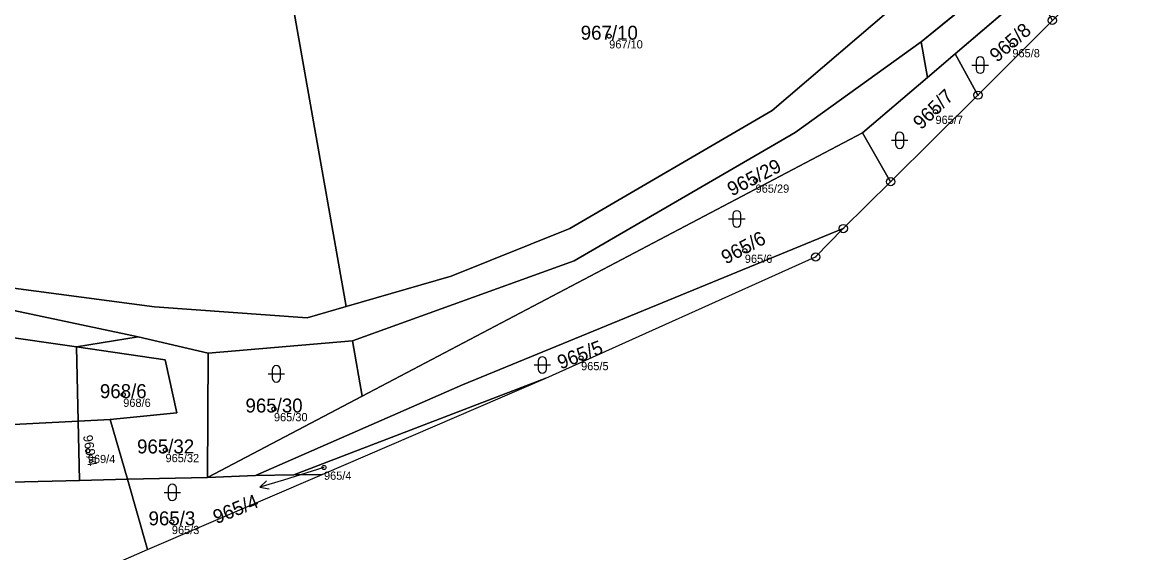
# Model space of a CAD drawing. Extents: x -603967 to -594699, y -1179315 to -1165625.
# Drawn here: x -596677.8 to -596542.5, y -1172920.9 to -1172856.4 of the extents above; entities that cross this region are included whole.
import ezdxf

# ---------------------------------------------------------------- set-up
doc = ezdxf.new("R2010")
doc.units = 0
for name, color, linetype in [('Definiční body', 7, 'Continuous'), ('Hranice parcel', 7, 'Continuous'), ('Parcelní čísla', 7, 'Continuous'), ('Polygon ku', 7, 'Continuous'), ('Polygon parcely', 7, 'Continuous'), ('Pop  PČ popisy', 7, 'Continuous'), ('Značky bodu BP', 7, 'Continuous'), ('Značky kultur', 7, 'Continuous')]:
    doc.layers.add(name, color=color, linetype=linetype)

msp = doc.modelspace()

# ---------------------------------------------------------------- linework, layer by layer
at = {"layer": 'Definiční body'}
for centre in [(-596606.32, -1172858.04994), (-596557.24, -1172859.12994), (-596566.6, -1172867.23994), (-596588.5, -1172875.60994), (-596589.81, -1172884.14994), (-596609.74, -1172897.20994), (-596665.48, -1172901.66994), (-596647.13, -1172903.41994), (-596669.79, -1172908.50994), (-596660.33, -1172908.39994), (-596641.04, -1172910.53994), (-596659.56, -1172917.14994)]:
    msp.add_circle(centre, 0.25, dxfattribs=at)
at = {"layer": 'Hranice parcel'}
for p, q in [((-596568.33, -1172858.72), (-596522.71, -1172821.48)), ((-596645.71, -1172849.16), (-596638.32, -1172890.95)), ((-596554.63, -1172852.01), (-596564.22, -1172860.21)), ((-596561.43, -1172865.23), (-596552.37, -1172856.13)), ((-596568.33, -1172858.72), (-596567.56, -1172863.07)), ((-596564.22, -1172860.21), (-596567.56, -1172863.07)), ((-596561.43, -1172865.23), (-596564.22, -1172860.21)), ((-596567.56, -1172863.07), (-596575.47, -1172869.82)), ((-596572.06, -1172875.76), (-596561.43, -1172865.23)), ((-596575.47, -1172869.82), (-596636.39, -1172901.84)), ((-596572.06, -1172875.76), (-596575.47, -1172869.82)), ((-596577.82, -1172881.46), (-596572.06, -1172875.76)), ((-596728.25, -1172880.96), (-596663.67, -1172894.63)), ((-596581.19, -1172884.92), (-596577.82, -1172881.46)), ((-596614.04, -1172899.65), (-596581.19, -1172884.92)), ((-596671.17, -1172895.86), (-596663.67, -1172894.63)), ((-596663.67, -1172894.63), (-596655.12, -1172896.62)), ((-596655.12, -1172896.62), (-596637.58, -1172895.13)), ((-596637.58, -1172895.13), (-596636.39, -1172901.84)), ((-596670.97, -1172904.88), (-596671.17, -1172895.86)), ((-596655.12, -1172896.62), (-596655.23, -1172911.74)), ((-596614.04, -1172899.65), (-596644.72, -1172911.44)), ((-596641.27, -1172911.39), (-596614.04, -1172899.65)), ((-596636.39, -1172901.84), (-596655.23, -1172911.74)), ((-596667.07, -1172904.68), (-596670.97, -1172904.88)), ((-596670.97, -1172904.88), (-596670.81, -1172912.11)), ((-596664.97, -1172911.97), (-596667.07, -1172904.68)), ((-596655.23, -1172911.74), (-596664.97, -1172911.97)), ((-596662.51, -1172920.52), (-596641.27, -1172911.39)), ((-596649.37, -1172911.53), (-596655.23, -1172911.74)), ((-596644.72, -1172911.44), (-596649.37, -1172911.53)), ((-596641.27, -1172911.39), (-596644.72, -1172911.44)), ((-596664.97, -1172911.97), (-596670.81, -1172912.11)), ((-596664.97, -1172911.97), (-596662.51, -1172920.52)), ((-596670.69, -1172924.07), (-596662.51, -1172920.52))]:
    msp.add_line(p, q, dxfattribs=at)
for points in [[(-596569.27, -1172852.4), (-596570.05, -1172853), (-596586.48, -1172867.11), (-596611.13, -1172881.47), (-596625.54, -1172887.26), (-596638.32, -1172890.95)], [(-596637.58, -1172895.13), (-596610.6, -1172885.38), (-596583.67, -1172869.77), (-596568.33, -1172858.72)], [(-596638.32, -1172890.95), (-596643.1, -1172892.33), (-596661.68, -1172891), (-596687.77, -1172887.54), (-596715.32, -1172880.76), (-596749.45, -1172866.51)], [(-596577.82, -1172881.46), (-596624.18, -1172900.48), (-596649.37, -1172911.53)], [(-596718.47, -1172885.71), (-596690.43, -1172893.09), (-596671.17, -1172895.86)], [(-596671.17, -1172895.86), (-596660.36, -1172897.42), (-596658.96, -1172903.9), (-596667.07, -1172904.68)], [(-596709.6, -1172913.69), (-596700.18, -1172906.38), (-596670.97, -1172904.88)], [(-596670.81, -1172912.11), (-596694.25, -1172912.67), (-596709.6, -1172913.69)]]:
    msp.add_lwpolyline(points, dxfattribs=at)
at = {"layer": 'Polygon ku'}
for points in [[(-596641.27, -1172911.39), (-596614.04, -1172899.65), (-596581.19, -1172884.92), (-596577.82, -1172881.46), (-596572.06, -1172875.76), (-596561.43, -1172865.23), (-596552.37, -1172856.13), (-596543.15, -1172847.02), (-596536.15, -1172840.06)], [(-596788.47, -1172959.3), (-596769.76, -1172956), (-596742.41, -1172948.29), (-596735.4, -1172946.31), (-596697.15, -1172935.48), (-596670.69, -1172924.07), (-596662.51, -1172920.52), (-596641.27, -1172911.39)]]:
    msp.add_lwpolyline(points, dxfattribs=at)
at = {"layer": 'Polygon parcely'}
for points in [[(-596638.32, -1172890.95), (-596625.54, -1172887.26), (-596611.13, -1172881.47), (-596586.48, -1172867.11), (-596570.05, -1172853), (-596569.27, -1172852.4), (-596575.54, -1172813.17), (-596614.77, -1172838.33), (-596626.62, -1172844.1), (-596639.59, -1172848.15), (-596645.71, -1172849.16)], [(-596568.33, -1172858.72), (-596567.56, -1172863.07), (-596564.22, -1172860.21), (-596554.63, -1172852.01), (-596544.94, -1172843.73), (-596537.6, -1172837.45), (-596531.23, -1172832.04), (-596522.2, -1172825.27), (-596522.71, -1172821.48)], [(-596739.86, -1172838.12), (-596749.45, -1172866.51), (-596715.32, -1172880.76), (-596687.77, -1172887.54), (-596661.68, -1172891), (-596643.1, -1172892.33), (-596638.32, -1172890.95), (-596645.71, -1172849.16), (-596651.36, -1172850.09), (-596664.86, -1172851.12), (-596674.43, -1172849.34)], [(-596552.37, -1172856.13), (-596554.63, -1172852.01), (-596564.22, -1172860.21), (-596561.43, -1172865.23)], [(-596636.39, -1172901.84), (-596575.47, -1172869.82), (-596567.56, -1172863.07), (-596568.33, -1172858.72), (-596583.67, -1172869.77), (-596610.6, -1172885.38), (-596637.58, -1172895.13)], [(-596561.43, -1172865.23), (-596564.22, -1172860.21), (-596567.56, -1172863.07), (-596575.47, -1172869.82), (-596572.06, -1172875.76)], [(-596670.97, -1172904.88), (-596671.17, -1172895.86), (-596690.43, -1172893.09), (-596718.47, -1172885.71), (-596744.12, -1172878.68), (-596744.44, -1172873.11), (-596752.18, -1172869.36), (-596762.46, -1172870.6), (-596770.13, -1172873.12), (-596776.38, -1172876.94), (-596781.25, -1172881.18), (-596770.73, -1172949.64), (-596742.79, -1172947.01), (-596744.35, -1172941.79), (-596737.3, -1172935.84), (-596738.47, -1172929.75), (-596741.17, -1172915.78), (-596709.6, -1172913.69), (-596700.18, -1172906.38)], [(-596572.06, -1172875.76), (-596575.47, -1172869.82), (-596636.39, -1172901.84), (-596655.23, -1172911.74), (-596649.37, -1172911.53), (-596624.18, -1172900.48), (-596577.82, -1172881.46)], [(-596718.47, -1172885.71), (-596690.43, -1172893.09), (-596671.17, -1172895.86), (-596663.67, -1172894.63), (-596728.25, -1172880.96)], [(-596649.37, -1172911.53), (-596644.72, -1172911.44), (-596614.04, -1172899.65), (-596581.19, -1172884.92), (-596577.82, -1172881.46), (-596624.18, -1172900.48)], [(-596671.17, -1172895.86), (-596660.36, -1172897.42), (-596658.96, -1172903.9), (-596667.07, -1172904.68), (-596664.97, -1172911.97), (-596655.23, -1172911.74), (-596655.12, -1172896.62), (-596663.67, -1172894.63)], [(-596655.23, -1172911.74), (-596636.39, -1172901.84), (-596637.58, -1172895.13), (-596655.12, -1172896.62)], [(-596670.97, -1172904.88), (-596667.07, -1172904.68), (-596658.96, -1172903.9), (-596660.36, -1172897.42), (-596671.17, -1172895.86)], [(-596644.72, -1172911.44), (-596641.27, -1172911.39), (-596614.04, -1172899.65)], [(-596709.6, -1172913.69), (-596694.25, -1172912.67), (-596670.81, -1172912.11), (-596670.97, -1172904.88), (-596700.18, -1172906.38)], [(-596670.81, -1172912.11), (-596664.97, -1172911.97), (-596667.07, -1172904.68), (-596670.97, -1172904.88)], [(-596641.27, -1172911.39), (-596644.72, -1172911.44), (-596649.37, -1172911.53), (-596655.23, -1172911.74), (-596664.97, -1172911.97), (-596662.51, -1172920.52)], [(-596662.51, -1172920.52), (-596664.97, -1172911.97), (-596670.81, -1172912.11), (-596694.25, -1172912.67), (-596709.6, -1172913.69), (-596728.65, -1172928.92), (-596670.69, -1172924.07)]]:
    msp.add_lwpolyline(points, close=True, dxfattribs=at)
msp.add_lwpolyline([(-596524.43, -1172817.86), (-596569.27, -1172852.4), (-596570.05, -1172853), (-596586.48, -1172867.11), (-596611.13, -1172881.47), (-596625.54, -1172887.26), (-596638.32, -1172890.95), (-596643.1, -1172892.33), (-596661.68, -1172891), (-596687.77, -1172887.54), (-596715.32, -1172880.76), (-596749.45, -1172866.51), (-596752.18, -1172869.36), (-596744.44, -1172873.11), (-596728.25, -1172880.96), (-596663.67, -1172894.63), (-596655.12, -1172896.62), (-596637.58, -1172895.13), (-596610.6, -1172885.38), (-596583.67, -1172869.77), (-596568.33, -1172858.72), (-596522.71, -1172821.48)], dxfattribs=at)
at = {"layer": 'Pop  PČ popisy'}
for p, q in [((-596641.04, -1172910.54), (-596645.96, -1172912.06)), ((-596645.96, -1172912.06), (-596648.83, -1172912.937)), ((-596648.83, -1172912.937), (-596648.019, -1172912.166)), ((-596648.83, -1172912.937), (-596647.726, -1172913.123))]:
    msp.add_line(p, q, dxfattribs=at)
at = {"layer": 'Značky bodu BP'}
for centre, radius in [((-596552.37, -1172856.12988), 0.5), ((-596561.43, -1172865.22988), 0.5), ((-596561.43, -1172865.22988), 0.0303), ((-596572.06, -1172875.75988), 0.5), ((-596572.06, -1172875.75988), 0.0303), ((-596577.82, -1172881.45988), 0.5), ((-596577.82, -1172881.45988), 0.0303), ((-596581.19, -1172884.91988), 0.5), ((-596581.19, -1172884.91988), 0.0303)]:
    msp.add_circle(centre, radius, dxfattribs=at)
at = {"layer": 'Značky kultur'}
for p, q in [((-596562.161, -1172861.561), (-596560.159, -1172861.561)), ((-596561.661, -1172861.061), (-596561.661, -1172862.062)), ((-596560.659, -1172862.062), (-596560.659, -1172861.061)), ((-596571.971, -1172870.711), (-596569.969, -1172870.711)), ((-596571.471, -1172870.211), (-596571.471, -1172871.212)), ((-596570.469, -1172871.212), (-596570.469, -1172870.211)), ((-596591.781, -1172880.291), (-596589.779, -1172880.291)), ((-596591.281, -1172879.791), (-596591.281, -1172880.792)), ((-596590.279, -1172880.792), (-596590.279, -1172879.791)), ((-596615.461, -1172898.061), (-596613.459, -1172898.061)), ((-596614.961, -1172897.561), (-596614.961, -1172898.562)), ((-596613.959, -1172898.562), (-596613.959, -1172897.561)), ((-596647.851, -1172899.141), (-596645.849, -1172899.141)), ((-596647.351, -1172898.641), (-596647.351, -1172899.642)), ((-596646.349, -1172899.642), (-596646.349, -1172898.641)), ((-596660.011, -1172913.061), (-596660.011, -1172914.062)), ((-596659.009, -1172914.062), (-596659.009, -1172913.061)), ((-596660.511, -1172913.561), (-596658.509, -1172913.561))]:
    msp.add_line(p, q, dxfattribs=at)
for centre, start, end in [((-596561.16, -1172861.0609), 0, 180), ((-596561.16, -1172862.0609), 180, 359.9878861), ((-596570.97, -1172870.2109), 0, 180), ((-596570.97, -1172871.2109), 180, 359.9878861), ((-596590.78, -1172879.7909), 0, 180), ((-596590.78, -1172880.7909), 180, 359.9878861), ((-596646.85, -1172898.6409), 0, 180), ((-596614.46, -1172897.5609), 0, 180), ((-596614.46, -1172898.5609), 180, 359.9878861), ((-596646.85, -1172899.6409), 180, 359.9878861), ((-596659.51, -1172913.0609), 0, 180), ((-596659.51, -1172914.0609), 180, 359.9878861)]:
    msp.add_arc(centre, 0.5, start, end, dxfattribs=at)

# ---------------------------------------------------------------- texts
at = {"layer": 'Definiční body'}
for s, p in [('967/10', (-596606.32, -1172859.539)), ('965/8', (-596557.24, -1172860.619)), ('965/7', (-596566.6, -1172868.729)), ('965/29', (-596588.5, -1172877.099)), ('965/6', (-596589.81, -1172885.639)), ('965/5', (-596609.74, -1172898.699)), ('968/6', (-596665.48, -1172903.159)), ('965/30', (-596647.13, -1172904.909)), ('969/4', (-596669.79, -1172909.999)), ('965/32', (-596660.33, -1172909.889)), ('965/4', (-596641.04, -1172912.029)), ('965/3', (-596659.56, -1172918.639))]:
    msp.add_text(s, height=0.999996, dxfattribs=at).set_placement(p)
at = {"layer": 'Parcelní čísla'}
for s, p in [('967/10', (-596609.786, -1172858.475)), ('968/6', (-596668.316, -1172902.095)), ('965/30', (-596650.596, -1172903.845)), ('965/32', (-596663.796, -1172908.825)), ('965/3', (-596662.396, -1172917.575))]:
    msp.add_text(s, height=1.699998, dxfattribs=at).set_placement(p)
for s, height, rotation, p in [('965/8', 1.699998, 41, (-596559.101, -1172861.311)), ('965/7', 1.699998, 43.9999972, (-596568.344, -1172869.515)), ('965/29', 1.699998, 27, (-596591.395, -1172877.562)), ('965/6', 1.699998, 28, (-596592.114, -1172885.856)), ('965/5', 1.699998, 21, (-596612.235, -1172898.623)), ('969/4', 1.14, 279, (-596670.369, -1172906.676)), ('965/4', 1.699998, 21.9999972, (-596654.128, -1172917.443))]:
    msp.add_text(s, height=height, rotation=rotation, dxfattribs=at).set_placement(p)

doc.saveas('drawing.dxf')
